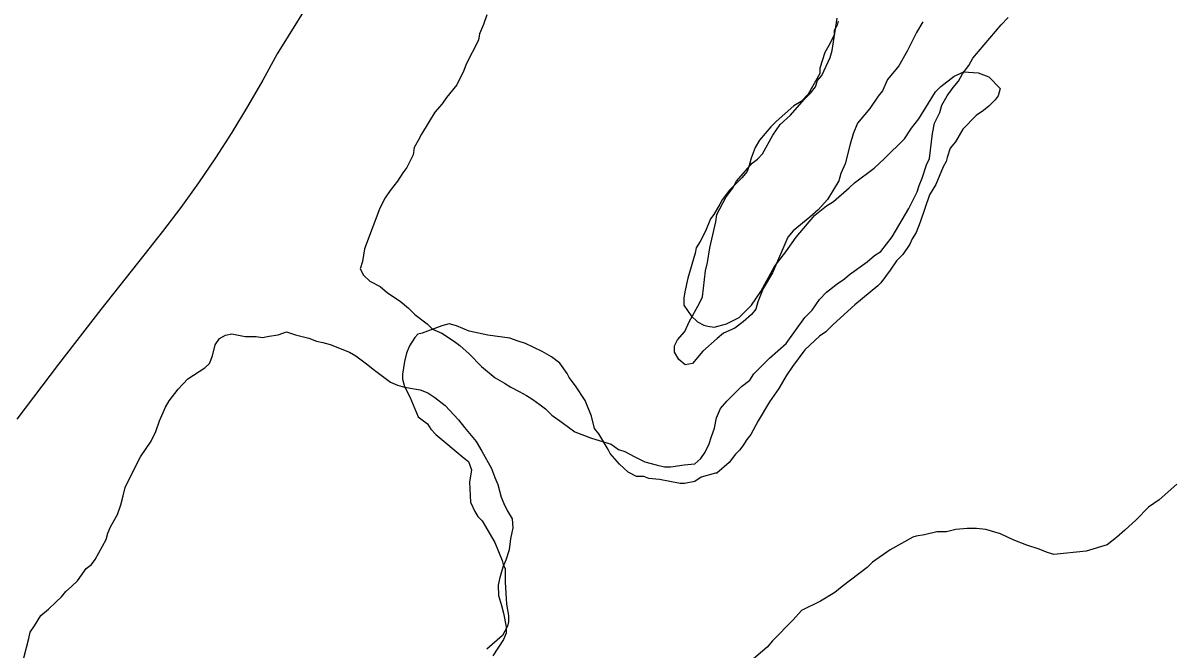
# Model space of a CAD drawing. Extents: x 3172297 to 3210190, y 958463 to 983887.
# Drawn here: x 3187234 to 3187795, y 965717 to 966023 of the extents above; entities that cross this region are included whole.
import ezdxf

# ---------------------------------------------------------------- set-up
doc = ezdxf.new("R2010")
doc.units = 0
for name, color, linetype in [('V-LEVE-TOET', 7, 'Continuous'), ('V-SITE-VEGE', 7, 'Continuous'), ('V-TOPO-SHOR', 7, 'Continuous')]:
    doc.layers.add(name, color=color, linetype=linetype)

msp = doc.modelspace()

# ---------------------------------------------------------------- linework, layer by layer
at = {"layer": 'V-LEVE-TOET'}
for points in [[(3187379.24, 966041.38), (3187358.59, 966007.96), (3187351.53, 965995.01), (3187344.14, 965982.22), (3187336.44, 965969.6), (3187328.43, 965957.18)], [(3187328.43, 965957.18), (3187320.12, 965944.95), (3187311.52, 965932.93), (3187302.63, 965921.14), (3187293.46, 965909.57), (3187272.44, 965883.16), (3187251.77, 965856.46), (3187231.47, 965829.49)]]:
    msp.add_lwpolyline(points, dxfattribs=at)
at = {"layer": 'V-SITE-VEGE'}
for p, q in [((3187632.01, 966021.87), (3187630.49, 966019.32)), ((3187632.51, 966023.91), (3187632.01, 966021.87)), ((3187630.5, 966017.28), (3187628.48, 966013.2)), ((3187630.49, 966019.32), (3187630.5, 966017.28)), ((3187628.48, 966013.2), (3187625.94, 966008.61)), ((3187625.94, 966008.61), (3187623.42, 966000.96)), ((3187623.42, 966000.96), (3187623.43, 965998.41)), ((3187691.67, 965998.13), (3187693.71, 965999.15)), ((3187693.71, 965999.15), (3187700.84, 965998.67)), ((3187623.43, 965998.41), (3187617.86, 965988.21)), ((3187682.53, 965991.99), (3187689.13, 965997.1)), ((3187689.13, 965997.1), (3187691.67, 965998.13)), ((3187700.84, 965998.67), (3187705.94, 965996.65)), ((3187705.94, 965996.65), (3187711.56, 965991.06)), ((3187617.86, 965988.21), (3187614.31, 965984.63)), ((3187671.89, 965976.16), (3187679.99, 965989.43)), ((3187679.99, 965989.43), (3187682.53, 965991.99)), ((3187711.56, 965991.06), (3187710.55, 965987.49)), ((3187610.75, 965982.59), (3187602.12, 965974.92)), ((3187614.31, 965984.63), (3187610.75, 965982.59)), ((3187705.99, 965982.39), (3187703.44, 965980.34)), ((3187709.03, 965985.45), (3187705.99, 965982.39)), ((3187710.55, 965987.49), (3187709.03, 965985.45)), ((3187699.89, 965977.78), (3187693.29, 965971.14)), ((3187703.44, 965980.34), (3187699.89, 965977.78)), ((3187599.58, 965972.36), (3187594, 965965.72)), ((3187602.12, 965974.92), (3187599.58, 965972.36)), ((3187664.78, 965966.46), (3187668.33, 965971.57)), ((3187668.33, 965971.57), (3187671.89, 965976.16)), ((3187693.29, 965971.14), (3187689.74, 965965.02)), ((3187594, 965965.72), (3187591.97, 965962.15)), ((3187655.14, 965956.76), (3187664.78, 965966.46)), ((3187591.97, 965962.15), (3187589.95, 965957.06)), ((3187687.21, 965961.96), (3187685.69, 965957.36)), ((3187689.74, 965965.02), (3187687.21, 965961.96)), ((3187589.95, 965957.06), (3187588.95, 965953.49)), ((3187650.06, 965952.16), (3187655.14, 965956.76)), ((3187685.19, 965955.33), (3187683.67, 965952.78)), ((3187685.69, 965957.36), (3187685.19, 965955.33)), ((3187587.94, 965950.43), (3187585.4, 965947.36)), ((3187588.95, 965953.49), (3187587.94, 965950.43)), ((3187640.41, 965944.99), (3187650.06, 965952.16)), ((3187683.67, 965952.78), (3187680.14, 965944.11)), ((3187585.4, 965947.36), (3187579.31, 965941.23)), ((3187637.87, 965942.44), (3187640.41, 965944.99)), ((3187680.14, 965944.11), (3187677.1, 965939.01)), ((3187579.31, 965941.23), (3187575.76, 965936.64)), ((3187630.25, 965935.8), (3187637.87, 965942.44)), ((3187677.1, 965939.01), (3187672.56, 965925.75)), ((3187574.75, 965934.6), (3187571.71, 965929.5)), ((3187575.76, 965936.64), (3187574.75, 965934.6)), ((3187621.11, 965929.15), (3187626.7, 965933.75)), ((3187626.7, 965933.75), (3187630.25, 965935.8)), ((3187570.19, 965927.45), (3187567.66, 965921.33)), ((3187571.71, 965929.5), (3187570.19, 965927.45)), ((3187611.98, 965918.42), (3187621.11, 965929.15)), ((3187567.66, 965921.33), (3187565.13, 965916.23)), ((3187670.54, 965920.65), (3187668.51, 965917.59)), ((3187672.56, 965925.75), (3187670.54, 965920.65)), ((3187565.13, 965916.23), (3187563.1, 965913.17)), ((3187606.91, 965911.27), (3187611.98, 965918.42)), ((3187667.5, 965915.04), (3187663.95, 965909.93)), ((3187668.51, 965917.59), (3187667.5, 965915.04)), ((3187562.6, 965910.62), (3187559.08, 965898.39)), ((3187563.1, 965913.17), (3187562.6, 965910.62)), ((3187601.33, 965904.13), (3187606.91, 965911.27)), ((3187663.95, 965909.93), (3187660.91, 965906.87)), ((3187594.75, 965891.88), (3187601.33, 965904.13)), ((3187660.91, 965906.87), (3187657.86, 965902.27)), ((3187559.08, 965898.39), (3187557.57, 965891.76)), ((3187657.86, 965902.27), (3187653.3, 965896.15)), ((3187651.78, 965894.61), (3187640.6, 965885.41)), ((3187653.3, 965896.15), (3187651.78, 965894.61)), ((3187557.57, 965891.76), (3187557.07, 965888.7)), ((3187557.07, 965888.7), (3187557.08, 965885.14)), ((3187590.19, 965885.25), (3187594.75, 965891.88)), ((3187557.08, 965885.14), (3187560.67, 965880.06)), ((3187584.1, 965879.12), (3187590.19, 965885.25)), ((3187640.6, 965885.41), (3187629.94, 965875.7)), ((3187442.53, 965876.11), (3187438.97, 965875.08)), ((3187446.1, 965875.1), (3187442.53, 965876.11)), ((3187560.67, 965880.06), (3187563.73, 965877.01)), ((3187563.73, 965877.01), (3187566.79, 965875.5)), ((3187571.89, 965874.49), (3187577.99, 965876.04)), ((3187577.99, 965876.04), (3187584.1, 965879.12)), ((3187629.94, 965875.7), (3187626.39, 965872.12)), ((3187427.27, 965870.97), (3187425.74, 965869.44)), ((3187429.3, 965871.48), (3187427.27, 965870.97)), ((3187438.97, 965875.08), (3187429.3, 965871.48)), ((3187452.22, 965872.58), (3187446.1, 965875.1)), ((3187461.39, 965870.57), (3187452.22, 965872.58)), ((3187472.09, 965869.08), (3187461.39, 965870.57)), ((3187566.79, 965875.5), (3187568.83, 965874.99)), ((3187568.83, 965874.99), (3187571.89, 965874.49)), ((3187626.39, 965872.12), (3187623.34, 965870.08)), ((3187423.21, 965865.35), (3187421.7, 965861.78)), ((3187425.74, 965869.44), (3187423.21, 965865.35)), ((3187476.17, 965867.56), (3187472.09, 965869.08)), ((3187479.73, 965866.56), (3187476.17, 965867.56)), ((3187487.9, 965862.51), (3187479.73, 965866.56)), ((3187623.34, 965870.08), (3187616.23, 965863.43)), ((3187421.7, 965861.78), (3187420.69, 965857.7)), ((3187492.49, 965859.98), (3187487.9, 965862.51)), ((3187496.57, 965856.93), (3187492.49, 965859.98)), ((3187616.23, 965863.43), (3187610.15, 965855.27)), ((3187420.69, 965857.7), (3187419.69, 965851.59)), ((3187500.15, 965851.85), (3187496.57, 965856.93)), ((3187610.15, 965855.27), (3187607.1, 965850.67)), ((3187419.69, 965851.59), (3187419.7, 965849.04)), ((3187419.7, 965849.04), (3187420.73, 965845.48)), ((3187501.18, 965849.82), (3187500.15, 965851.85)), ((3187504.25, 965845.76), (3187501.18, 965849.82)), ((3187607.1, 965850.67), (3187603.56, 965844.55)), ((3187420.73, 965845.48), (3187423.29, 965840.4)), ((3187508.86, 965838.64), (3187504.25, 965845.76)), ((3187603.56, 965844.55), (3187599, 965837.92)), ((3187423.29, 965840.4), (3187427.4, 965830.74)), ((3187511.94, 965831.01), (3187508.86, 965838.64)), ((3187599, 965837.92), (3187593.43, 965828.73)), ((3187513.48, 965824.91), (3187511.94, 965831.01)), ((3187427.4, 965830.74), (3187431.99, 965827.18)), ((3187431.99, 965827.18), (3187433.53, 965824.64)), ((3187593.43, 965828.73), (3187589.88, 965822.1)), ((3187433.53, 965824.64), (3187436.08, 965822.11)), ((3187436.08, 965822.11), (3187449.87, 965810.44)), ((3187515.53, 965822.36), (3187513.48, 965824.91)), ((3187520.14, 965814.74), (3187515.53, 965822.36)), ((3187589.88, 965822.1), (3187587.85, 965819.55)), ((3187521.16, 965812.71), (3187520.14, 965814.74)), ((3187584.31, 965814.44), (3187582.27, 965812.4)), ((3187585.83, 965816.48), (3187584.31, 965814.44)), ((3187587.85, 965819.55), (3187585.83, 965816.48)), ((3187449.87, 965810.44), (3187451.91, 965808.92)), ((3187451.91, 965808.92), (3187453.45, 965804.85)), ((3187525.76, 965807.63), (3187521.16, 965812.71)), ((3187582.27, 965812.4), (3187579.23, 965808.31)), ((3187453.45, 965804.85), (3187452.46, 965798.73)), ((3187529.85, 965803.57), (3187525.76, 965807.63)), ((3187533.93, 965801.55), (3187529.85, 965803.57)), ((3187572.63, 965803.2), (3187565.5, 965801.14)), ((3187573.14, 965803.2), (3187572.63, 965803.2)), ((3187579.23, 965808.31), (3187573.14, 965803.2)), ((3187452.46, 965798.73), (3187453, 965789.06)), ((3187537.5, 965801.56), (3187533.93, 965801.55)), ((3187540.04, 965800.55), (3187537.5, 965801.56)), ((3187545.14, 965800.05), (3187540.04, 965800.55)), ((3187555.33, 965798.05), (3187545.14, 965800.05)), ((3187557.37, 965798.05), (3187555.33, 965798.05)), ((3187562.46, 965799.09), (3187557.37, 965798.05)), ((3187565.5, 965801.14), (3187562.46, 965799.09)), ((3187453, 965789.06), (3187455.05, 965784.48)), ((3187455.05, 965784.48), (3187456.58, 965781.94)), ((3187456.58, 965781.94), (3187458.63, 965779.91)), ((3187458.63, 965779.91), (3187464.77, 965769.24)), ((3187464.77, 965769.24), (3187468.37, 965760.59)), ((3187468.37, 965760.59), (3187468.88, 965758.56)), ((3187468.88, 965758.56), (3187469.91, 965756.52)), ((3187469.91, 965756.52), (3187469.93, 965749.9)), ((3187469.93, 965749.9), (3187470.47, 965739.21)), ((3187470.47, 965739.21), (3187471.51, 965733.61)), ((3187471.52, 965730.55), (3187471.02, 965728.52)), ((3187471.51, 965733.61), (3187471.52, 965730.55)), ((3187471.02, 965728.52), (3187468.49, 965723.92)), ((3187468.49, 965723.92), (3187460.87, 965717.28))]:
    msp.add_line(p, q, dxfattribs=at)
at = {"layer": 'V-TOPO-SHOR'}
for points in [[(3187446.22, 965992.75), (3187441.15, 965986.62), (3187439.12, 965983.56), (3187435.57, 965979.47), (3187428.99, 965968.76), (3187427.47, 965965.7), (3187425.44, 965962.13), (3187424.95, 965958.56), (3187421.91, 965952.44), (3187419.88, 965949.89), (3187417.35, 965945.8), (3187413.8, 965941.21), (3187411.26, 965937.64), (3187408.73, 965932.54), (3187401.16, 965912.65), (3187400.16, 965906.53), (3187399.15, 965902.97), (3187400.69, 965899.92), (3187403.76, 965896.87), (3187408.86, 965894.34), (3187412.43, 965891.3), (3187418.56, 965887.24), (3187422.64, 965883.69), (3187425.71, 965880.65), (3187431.83, 965876.08), (3187434.39, 965873.54), (3187438.98, 965871.52), (3187445.1, 965867.47), (3187447.66, 965865.44), (3187452.25, 965861.38), (3187458.39, 965855.29), (3187465.02, 965849.71), (3187469.61, 965847.18), (3187472.68, 965845.15), (3187476.76, 965843.12), (3187480.33, 965841.1), (3187483.39, 965839.07), (3187486.96, 965836.54), (3187489.52, 965834.51), (3187492.58, 965831.46), (3187497.69, 965827.91), (3187503.81, 965823.35), (3187511.97, 965820.32), (3187521.66, 965817.3), (3187525.23, 965814.76), (3187528.29, 965813.75), (3187532.88, 965811.22), (3187537.98, 965808.69), (3187543.59, 965807.18), (3187547.67, 965806.18), (3187550.72, 965806.19), (3187557.34, 965807.23), (3187562.43, 965807.76), (3187565.48, 965810.31), (3187567.5, 965813.37), (3187569.53, 965817.45), (3187570.54, 965821.02), (3187572.05, 965825.1), (3187573.05, 965830.2), (3187575.07, 965834.79), (3187578.12, 965838.36), (3187585.22, 965845.51), (3187589.29, 965848.58), (3187591.31, 965851.65), (3187598.93, 965859.31), (3187607.06, 965866.46), (3187616.18, 965879.23), (3187619.73, 965882.8), (3187623.28, 965887.91), (3187626.83, 965891.48), (3187631.91, 965895.58), (3187635.47, 965898.13), (3187638.01, 965900.18), (3187646.65, 965906.32), (3187650.2, 965909.39), (3187653.25, 965911.43), (3187658.83, 965918.58), (3187666.94, 965932.35), (3187670.98, 965940.52), (3187671.99, 965943.58), (3187673.51, 965947.15), (3187675.52, 965953.77), (3187677.04, 965956.83), (3187678.53, 965969.06), (3187679.53, 965974.16), (3187682.06, 965979.26), (3187683.07, 965982.83), (3187685.6, 965987.42), (3187688.64, 965991.5), (3187691.18, 965994.57), (3187693.2, 965998.14), (3187696.25, 966002.22), (3187698.27, 966005.79), (3187711.97, 966022.13)], [(3187460.88, 966026.92), (3187459.37, 966022.33), (3187457.35, 966017.74), (3187456.85, 966014.69), (3187450.77, 966002.95), (3187449.77, 965999.89), (3187446.22, 965992.75)], [(3187673.77, 966023.54), (3187670.73, 966018.43), (3187666.18, 966009.25), (3187662.12, 966002.11), (3187656.54, 965995.47), (3187654.02, 965989.86), (3187651.99, 965987.31), (3187647.93, 965981.18), (3187641.85, 965974.03), (3187639.82, 965968.93), (3187638.31, 965963.84), (3187635.8, 965954.15), (3187633.78, 965949.56), (3187632.77, 965945.99), (3187627.2, 965936.81), (3187622.63, 965931.7), (3187618.57, 965928.12), (3187610.44, 965921.48), (3187607.9, 965918.41), (3187600.32, 965901.07), (3187595.76, 965893.42), (3187593.24, 965886.79), (3187592.23, 965883.22), (3187590.2, 965880.67), (3187586.14, 965877.09), (3187582.08, 965874.02), (3187576.48, 965871.46), (3187573.44, 965868.9), (3187566.33, 965862.77), (3187561.25, 965856.64), (3187557.69, 965856.12), (3187554.62, 965858.66), (3187552.58, 965862.21), (3187552.57, 965865.27), (3187554.08, 965868.33), (3187557.64, 965872.41), (3187559.66, 965877.01), (3187564.72, 965886.19), (3187566.24, 965889.25), (3187567.73, 965901.98), (3187568.73, 965906.06), (3187569.73, 965913.2), (3187572.74, 965925.94), (3187573.24, 965929.5), (3187577.79, 965938.18), (3187580.84, 965942.26), (3187582.86, 965945.83), (3187590.47, 965954.51), (3187593.01, 965956.56), (3187595.55, 965959.11), (3187600.61, 965968.3), (3187604.16, 965973.4), (3187609.24, 965978), (3187615.83, 965985.66), (3187618.88, 965988.73), (3187621.42, 965991.79), (3187622.43, 965994.85), (3187624.45, 965997.4), (3187628.5, 966006.08), (3187629.51, 966009.64), (3187632, 966025.44)], [(3187711.97, 966022.13), (3187715.52, 966025.71)], [(3187234.81, 965712.97), (3187237.28, 965722.38), (3187237.9, 965725.51), (3187240.08, 965728.65), (3187243.2, 965733.67), (3187246.95, 965736.82), (3187250.7, 965740.28), (3187253.19, 965742.79), (3187255.38, 965745.31), (3187258.19, 965747.82), (3187261, 965750.65), (3187265.37, 965756.61), (3187267.87, 965758.5), (3187269.74, 965761.02), (3187275.03, 965770.74), (3187275.96, 965773.88), (3187277.2, 965777.02), (3187280.63, 965782.98), (3187282.18, 965787.69), (3187283.42, 965792.08), (3187284.35, 965796.15), (3187286.22, 965800.23), (3187291.82, 965811.21), (3187297.12, 965818.75), (3187299.3, 965823.46), (3187301.16, 965828.79), (3187303.96, 965835.38), (3187305.83, 965838.52), (3187310.2, 965844.17), (3187314.88, 965849.2), (3187323.32, 965854.55), (3187325.51, 965856.75), (3187327.06, 965860.52), (3187328.3, 965865.84), (3187330.48, 965868.99), (3187333.29, 965870.56), (3187336.42, 965871.2), (3187343.01, 965869.96), (3187348.33, 965869.98), (3187351.47, 965869.37), (3187354.6, 965870), (3187358.98, 965870.65), (3187363.05, 965872.22), (3187367.44, 965870.67), (3187374.03, 965869.12), (3187377.79, 965867.57), (3187380.93, 965866.96), (3187384.37, 965866.03), (3187393.79, 965862.3), (3187396.92, 965860.43), (3187402.89, 965856.06), (3187405.4, 965853.88), (3187413.88, 965847.64), (3187417.33, 965846.08), (3187420.78, 965845.16), (3187428.31, 965843.93), (3187432.07, 965842.37), (3187435.52, 965840.19), (3187440.55, 965836.13), (3187447.15, 965829.26), (3187449.98, 965825.51), (3187455.65, 965818.64), (3187458.48, 965813.95), (3187463.21, 965805.51), (3187464.79, 965801.12), (3187466.37, 965797.68), (3187467.95, 965791.42), (3187469.21, 965788.29), (3187470.79, 965784.85), (3187473.31, 965780.79), (3187473.64, 965776.4), (3187472.4, 965771.07), (3187471.79, 965765.74), (3187470.25, 965760.73), (3187468.69, 965757.28), (3187467.14, 965751.63), (3187466.53, 965748.5), (3187466.54, 965743.48), (3187468.12, 965738.48), (3187469.08, 965734.72), (3187470.35, 965728.15), (3187470.36, 965725.01), (3187469.12, 965721.88), (3187463.82, 965714.03)], [(3187797.75, 965797.82), (3187789.11, 965790.16), (3187784.03, 965786.57), (3187777.94, 965780.45), (3187772.36, 965775.33), (3187768.29, 965771.76), (3187763.72, 965768.18), (3187753.54, 965765.09), (3187737.76, 965763.51), (3187734.19, 965764.51), (3187730.62, 965766.03), (3187724.51, 965768.05), (3187717.88, 965770.57), (3187711.76, 965773.61), (3187704.62, 965775.62), (3187700.04, 965776.12), (3187695.45, 965776.1), (3187689.85, 965775.57), (3187685.27, 965774.54), (3187680.69, 965774.53), (3187674.58, 965772.98), (3187670.51, 965772.46), (3187668.98, 965771.94), (3187657.8, 965765.79), (3187649.16, 965759.66), (3187646.62, 965757.1), (3187634.43, 965747.89), (3187630.88, 965744.83), (3187623.76, 965740.73), (3187614.61, 965736.12), (3187610.55, 965731.52), (3187600.4, 965721.3), (3187597.86, 965718.24), (3187587.7, 965709.55)]]:
    msp.add_lwpolyline(points, dxfattribs=at)

doc.saveas('drawing.dxf')
